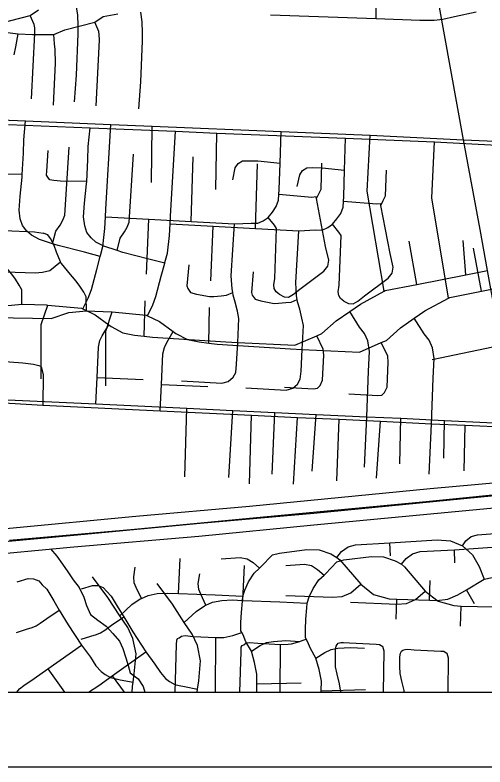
# Model space of a CAD drawing. Extents: x -38.2 to 41.9, y -4 to 24.9.
# Drawn here: x 6.989 to 7.619, y 14 to 15.007 of the extents above; entities that cross this region are included whole.
import ezdxf

# ---------------------------------------------------------------- set-up
doc = ezdxf.new("R2010")
doc.units = 0
for name, color, linetype in [('GM_X_City_Street', 7, 'Continuous'), ('GM_X_County_Road', 7, 'Continuous'), ('GM_X_Interchange_Ramps', 7, 'Continuous'), ('GM_X_Interstate_Location', 7, 'Continuous'), ('GM_X_Interstate_Route', 7, 'Continuous'), ('GM_X_Minor_River', 7, 'Continuous'), ('GM_X_Township_Road_Text', 7, 'Continuous'), ('SC_Scratch1', 7, 'Continuous'), ('SH_Cut_Line', 7, 'Continuous'), ('SH_Data', 7, 'Continuous')]:
    doc.layers.add(name, color=color, linetype=linetype)

msp = doc.modelspace()

# ---------------------------------------------------------------- linework, layer by layer
at = {"layer": 'GM_X_City_Street'}
for p, q in [((7.1718, 14.7828), (7.1731, 14.8585)), ((7.2251, 14.7306), (7.2277, 14.8172)), ((7.1652, 14.6603), (7.1683, 14.7337)), ((7.5278, 14.6465), (7.5174, 14.7042)), ((7.5935, 14.6595), (7.5897, 14.7054)), ((7.1624, 14.577), (7.1635, 14.6247)), ((7.5485, 14.5459), (7.6405, 14.5651)), ((7.099, 14.5217), (7.1609, 14.519)), ((7.2169, 14.3885), (7.2194, 14.4805)), ((7.2757, 14.3879), (7.2812, 14.4776)), ((7.334, 14.3923), (7.3373, 14.475)), ((7.3873, 14.3962), (7.3927, 14.4724)), ((7.4577, 14.4016), (7.4609, 14.469)), ((7.505, 14.4061), (7.5064, 14.4671)), ((7.5641, 14.4135), (7.5648, 14.4643)), ((7.4924, 14.2828), (7.4917, 14.3003)), ((7.2081, 14.2324), (7.2104, 14.2792)), ((7.5447, 14.2236), (7.5457, 14.2497)), ((7.6052, 14.2186), (7.5943, 14.2372)), ((7.4999, 14.1979), (7.5009, 14.2247)), ((7.2578, 14.1), (7.2585, 14.1733)), ((7.033, 14.1314), (7.0555, 14.1)), ((7.3132, 14.1112), (7.3725, 14.1129))]:
    msp.add_line(p, q, dxfattribs=at)
for points in [[(7.0686, 14.8911), (7.0714, 14.927), (7.0736, 14.9821), (7.0737, 14.9927), (7.0731, 15.0075), (7.0712, 15.0204)], [(6.9694, 14.9967), (7.0094, 15.0069), (7.0207, 15.0144)], [(7.0112, 14.8949), (7.0158, 14.9828), (7.0155, 14.9904), (7.0147, 14.9947), (7.0094, 15.0069)], [(7.1032, 14.684), (7.082, 14.6895), (7.047, 14.6985), (7.0394, 14.701), (7.0218, 14.7068), (7.011, 14.7125), (7.0047, 14.718), (6.9989, 14.7254), (6.9961, 14.7342), (6.9946, 14.746), (6.9959, 14.7646), (6.9986, 14.7903), (6.9987, 14.7936), (7.0003, 14.8225), (7.0008, 14.8404), (7.0031, 14.8656)], [(7.08, 14.6137), (7.0873, 14.6282), (7.0915, 14.6395), (7.0987, 14.6666), (7.1032, 14.684), (7.1035, 14.6851), (7.1069, 14.6975), (7.1095, 14.7213), (7.1104, 14.7369), (7.111, 14.7471), (7.1177, 14.8608)], [(7.3283, 14.7363), (7.3341, 14.7434), (7.3392, 14.7509), (7.3424, 14.7592), (7.3429, 14.7669), (7.3434, 14.7736), (7.3445, 14.8089), (7.3458, 14.8514)], [(7.4838, 14.6373), (7.4614, 14.7716), (7.4651, 14.8465)], [(6.9987, 14.7936), (6.9635, 14.7942), (6.9544, 14.7947), (6.9491, 14.7959), (6.9473, 14.7982), (6.9447, 14.8021), (6.9451, 14.8074), (6.9471, 14.835)], [(7.0394, 14.701), (7.0437, 14.7177), (7.0495, 14.726), (7.0531, 14.7324), (7.0558, 14.7391), (7.0615, 14.8302)], [(7.281, 14.7868), (7.2843, 14.8026), (7.2882, 14.8083), (7.294, 14.812), (7.3012, 14.8122), (7.3144, 14.812), (7.3445, 14.8089)], [(7.3932, 14.7615), (7.3962, 14.7679), (7.3993, 14.7743), (7.4005, 14.8088)], [(7.3433, 14.6332), (7.3497, 14.63), (7.3557, 14.6295), (7.3622, 14.6332), (7.3711, 14.6403), (7.4029, 14.6641), (7.4084, 14.6708), (7.4096, 14.6788), (7.4054, 14.6971), (7.3932, 14.7615), (7.3928, 14.7637), (7.3871, 14.763), (7.3429, 14.7669)], [(7.1104, 14.7369), (7.1683, 14.7337), (7.2251, 14.7306), (7.2831, 14.7275), (7.3055, 14.7287), (7.3145, 14.7285), (7.3218, 14.7318), (7.3283, 14.7363)], [(7.3433, 14.6332), (7.3392, 14.6366), (7.3366, 14.6409), (7.3359, 14.6458), (7.3372, 14.6545), (7.3398, 14.7213), (7.3369, 14.7259), (7.3283, 14.7363)], [(6.9983, 14.6201), (6.9981, 14.6392), (6.9947, 14.6455), (6.9895, 14.6535), (6.9847, 14.66), (6.9748, 14.6716), (6.9669, 14.681), (6.9642, 14.6843), (6.9635, 14.6859), (6.9581, 14.6988), (6.9549, 14.7076), (6.9502, 14.7172), (6.9465, 14.7222), (6.9404, 14.7244)], [(7.2121, 14.5172), (7.2662, 14.5141), (7.275, 14.5166), (7.2815, 14.5222), (7.2851, 14.5286), (7.286, 14.5396), (7.2876, 14.5687), (7.2893, 14.6006), (7.2872, 14.6105), (7.2844, 14.6227), (7.2815, 14.6323), (7.281, 14.6355), (7.2801, 14.6406), (7.2789, 14.6581), (7.2831, 14.7275)], [(7.2219, 14.6727), (7.2195, 14.6447), (7.2206, 14.6412), (7.2243, 14.6358), (7.2322, 14.6334), (7.25, 14.6301), (7.2557, 14.6304), (7.2655, 14.6314), (7.2728, 14.632), (7.281, 14.6355)], [(6.9749, 14.618), (6.9983, 14.6201), (6.9989, 14.6202), (7.0314, 14.6191), (7.033, 14.6189), (7.0783, 14.6146), (7.08, 14.6137), (7.0963, 14.6058), (7.1148, 14.5924), (7.1181, 14.59), (7.1337, 14.5816), (7.1494, 14.5786), (7.1624, 14.577), (7.1735, 14.5757), (7.2718, 14.5695), (7.2876, 14.5687), (7.3644, 14.5649), (7.3935, 14.5777), (7.4004, 14.5807), (7.4197, 14.5976), (7.438, 14.6103), (7.4521, 14.6201), (7.4838, 14.6373), (7.4855, 14.6382), (7.5278, 14.6465), (7.5935, 14.6595), (7.6225, 14.6652)], [(7.0242, 14.5199), (7.0242, 14.5929), (7.033, 14.6189)], [(7.4609, 14.469), (7.4631, 14.5301), (7.4644, 14.5566), (7.4622, 14.5708), (7.4577, 14.5808), (7.4511, 14.5894), (7.438, 14.6103)], [(7.0973, 14.4863), (7.099, 14.5217), (7.1009, 14.5626), (7.1029, 14.5713), (7.106, 14.5777), (7.1148, 14.5924)], [(7.3502, 14.5089), (7.3891, 14.5067), (7.3945, 14.5074), (7.3981, 14.511), (7.4014, 14.518), (7.4029, 14.5515), (7.4024, 14.5597), (7.3935, 14.5777)], [(6.35, 14.5236), (6.4345, 14.5198), (6.5518, 14.5147), (6.7677, 14.5042), (6.9397, 14.4938), (7.0973, 14.4863), (7.2194, 14.4805)], [(7.2194, 14.4805), (7.2812, 14.4776), (7.3373, 14.475), (7.3927, 14.4724), (7.4609, 14.469), (7.5064, 14.4671), (7.5648, 14.4643), (7.6216, 14.4617), (7.6594, 14.4599)], [(7.5892, 14.2961), (7.5937, 14.303), (7.6005, 14.3087), (7.609, 14.3112), (7.6441, 14.3135)], [(7.4206, 14.2807), (7.4269, 14.2886), (7.4355, 14.2949), (7.4457, 14.2977), (7.4917, 14.3003), (7.5552, 14.3044), (7.5728, 14.3028), (7.5892, 14.2961), (7.6024, 14.2841), (7.6115, 14.2687), (7.6181, 14.2515)], [(7.2945, 14.2287), (7.297, 14.237), (7.3023, 14.2482), (7.3098, 14.2598), (7.317, 14.2662), (7.3188, 14.2679), (7.3341, 14.2841), (7.3436, 14.2865), (7.3803, 14.2912), (7.3968, 14.2909), (7.4124, 14.2854), (7.4206, 14.2807), (7.4246, 14.2774), (7.4525, 14.2448), (7.4697, 14.2312), (7.4908, 14.2253), (7.5009, 14.2247), (7.5447, 14.2236), (7.5546, 14.2228), (7.5693, 14.2246), (7.5828, 14.2305), (7.5943, 14.2372), (7.6181, 14.2515), (7.6287, 14.2539)], [(7.2656, 14.2789), (7.2907, 14.2808), (7.3002, 14.279), (7.3083, 14.2739), (7.317, 14.2662)], [(7.1585, 14.2259), (7.1515, 14.2405), (7.1489, 14.2468), (7.1483, 14.2548), (7.1502, 14.2678)], [(7.1294, 14.2026), (7.1135, 14.2271), (7.0929, 14.2548)], [(6.9918, 14.2478), (7.0067, 14.2524), (7.0139, 14.2522), (7.0208, 14.2495), (7.0256, 14.2441), (7.0315, 14.2382), (7.0409, 14.2225), (7.0483, 14.2102), (7.0603, 14.1902), (7.078, 14.1633), (7.0902, 14.147), (7.0975, 14.1356), (7.1046, 14.1278), (7.1097, 14.1237), (7.117, 14.1197), (7.1228, 14.1185), (7.1298, 14.1169), (7.1473, 14.1134)], [(7.3523, 14.2298), (7.4146, 14.2275), (7.4276, 14.2283), (7.4395, 14.2335), (7.4525, 14.2448)], [(7.1294, 14.2026), (7.1455, 14.2176), (7.1567, 14.2252), (7.1585, 14.2259), (7.1675, 14.2298), (7.1798, 14.2324), (7.1939, 14.233), (7.2081, 14.2324), (7.2576, 14.2304), (7.2945, 14.2287)], [(7.3131, 14.1), (7.3132, 14.1112), (7.3133, 14.1241), (7.3103, 14.1398), (7.3059, 14.1551), (7.2987, 14.1678), (7.2948, 14.1771), (7.2931, 14.1803), (7.2919, 14.1825), (7.2919, 14.1935), (7.2927, 14.2071), (7.2939, 14.2223), (7.2945, 14.2287)], [(6.9911, 14.1803), (7.0042, 14.1845), (7.0119, 14.1867), (7.0172, 14.1889), (7.0229, 14.1926), (7.0319, 14.199), (7.0483, 14.2102)], [(7.1462, 14.1), (7.1465, 14.1077), (7.1473, 14.1134), (7.149, 14.1247), (7.1515, 14.1516), (7.1472, 14.1719), (7.1402, 14.187), (7.1294, 14.2026)], [(7.2092, 14.173), (7.2124, 14.1754), (7.217, 14.1759), (7.2281, 14.175), (7.2585, 14.1733), (7.2689, 14.1735), (7.2731, 14.1742), (7.2812, 14.1763), (7.2931, 14.1803)], [(7.2038, 14.1), (7.2056, 14.1641), (7.2058, 14.1697), (7.2071, 14.1719), (7.2092, 14.173)], [(7.3059, 14.1551), (7.3179, 14.1627), (7.3263, 14.1666), (7.3355, 14.1683), (7.3522, 14.1693), (7.3711, 14.1683)], [(7.4257, 14.1), (7.4241, 14.1115), (7.4211, 14.1241), (7.4189, 14.1342), (7.4187, 14.1436), (7.4186, 14.1569), (7.4195, 14.1618), (7.4208, 14.1642), (7.4224, 14.1657), (7.4258, 14.1666), (7.4293, 14.1667), (7.4375, 14.1662), (7.4733, 14.1644), (7.4776, 14.1642), (7.482, 14.1614)], [(6.9913, 14.1), (6.9915, 14.1004), (6.995, 14.1046), (7.0009, 14.1093), (7.0147, 14.1185), (7.033, 14.1314), (7.078, 14.1633)], [(7.483, 14.1), (7.4838, 14.1551), (7.482, 14.1614)]]:
    msp.add_lwpolyline(points, dxfattribs=at)
at = {"layer": 'GM_X_County_Road'}
msp.add_line((7.5904, 14.8402), (7.6506, 14.8376), dxfattribs=at)
for points in [[(7.5904, 14.8402), (7.5565, 15.028), (7.5279, 15.1867), (7.5145, 15.2653), (7.5065, 15.3129), (7.496, 15.3743), (7.4909, 15.4044), (7.4618, 15.5738), (7.4494, 15.6463), (7.4298, 15.7603), (7.4284, 15.7687), (7.4211, 15.8109), (7.4096, 15.878), (7.3935, 15.9833), (7.3734, 16.1146), (7.3561, 16.2278), (7.3512, 16.26)], [(6.3118, 14.1), (8.9, 14.1), (8.9, 15.1197)], [(6.3987, 14.1), (8.9, 14.1), (8.9, 15.1143)], [(6.8936, 14.8701), (7.0031, 14.8656), (7.1177, 14.8608)], [(7.1177, 14.8608), (7.1731, 14.8585), (7.3458, 14.8514), (7.4651, 14.8465), (7.5904, 14.8402)], [(7.7099, 14.1873), (7.6962, 14.2658), (7.6784, 14.3693), (7.6751, 14.3847), (7.6594, 14.4599), (7.6538, 14.4909), (7.6405, 14.5651), (7.6337, 14.6038), (7.6225, 14.6652), (7.6127, 14.72), (7.5904, 14.8402)]]:
    msp.add_lwpolyline(points, dxfattribs=at)
at = {"layer": 'GM_X_Interchange_Ramps'}
for points in [[(6.3126, 14.1), (8.8984, 14.1), (8.9, 14.1194), (8.9, 16.2272), (7.9696, 16.2752), (7.6901, 16.2894), (7.5793, 16.2961), (7.3442, 16.3107), (7.1336, 16.3198), (6.4263, 16.3595)], [(6.3995, 14.1), (8.9, 14.1), (8.9, 16.2225), (8.0561, 16.266), (7.7766, 16.2803), (7.6658, 16.2869), (7.4307, 16.3015), (7.2201, 16.3106), (6.5128, 16.3503)]]:
    msp.add_lwpolyline(points, dxfattribs=at)
at = {"layer": 'GM_X_Interstate_Location'}
for p, q in [((7.2583, 14.7736), (7.2595, 14.8493)), ((7.3116, 14.7215), (7.3142, 14.808)), ((7.2517, 14.6511), (7.2548, 14.7245)), ((7.6143, 14.6374), (7.6038, 14.695)), ((7.2489, 14.5678), (7.2499, 14.6155)), ((7.1854, 14.5125), (7.2474, 14.5098)), ((7.3034, 14.3793), (7.3059, 14.4713)), ((7.3622, 14.3787), (7.3677, 14.4684)), ((7.4205, 14.3832), (7.4238, 14.4658)), ((7.4738, 14.387), (7.4791, 14.4632)), ((7.5442, 14.3924), (7.5473, 14.4598)), ((7.5914, 14.3969), (7.5928, 14.4579)), ((7.5789, 14.2736), (7.5782, 14.2911)), ((7.2945, 14.2232), (7.2969, 14.27)), ((7.5864, 14.1887), (7.5874, 14.2155)), ((7.3444, 14.1), (7.345, 14.1641)), ((7.1194, 14.1222), (7.1354, 14.1)), ((7.3997, 14.102), (7.459, 14.1037))]:
    msp.add_line(p, q, dxfattribs=at)
for points in [[(7.4734, 15.0027), (7.4732, 15.0208), (7.4739, 15.0304), (7.4765, 15.0393), (7.4792, 15.0471), (7.4862, 15.057), (7.4786, 15.1087), (7.4741, 15.131), (7.4554, 15.2068), (7.4512, 15.2239), (7.4465, 15.2412), (7.4401, 15.2553), (7.4369, 15.2599), (7.4311, 15.2684), (7.418, 15.2849), (7.4039, 15.299), (7.4007, 15.3022), (7.3412, 15.3531), (7.3332, 15.3599), (7.2976, 15.3925)], [(7.155, 14.8819), (7.1578, 14.9178), (7.16, 14.973), (7.1601, 14.9835), (7.1596, 14.9983), (7.1576, 15.0112)], [(7.3316, 15.0078), (7.4734, 15.0027), (7.5319, 15.0006), (7.5509, 15.0004), (7.5625, 15.0019), (7.5781, 15.0052), (7.6074, 15.0118)], [(6.9642, 14.9858), (6.9933, 14.9824), (7.0123, 14.9811), (7.0409, 14.9813), (7.0559, 14.9875), (7.0959, 14.9977), (7.1072, 15.0052), (7.1267, 15.0091)], [(7.0977, 14.8857), (7.1023, 14.9736), (7.102, 14.9812), (7.1012, 14.9855), (7.0959, 14.9977)], [(6.9877, 14.9539), (6.9902, 14.965), (6.9933, 14.9824)], [(7.0405, 14.8867), (7.0433, 14.9429), (7.0428, 14.9614), (7.0421, 14.9687), (7.0409, 14.9813)], [(7.1897, 14.6748), (7.1685, 14.6803), (7.1335, 14.6893), (7.1259, 14.6918), (7.1083, 14.6977), (7.0975, 14.7033), (7.0912, 14.7088), (7.0853, 14.7162), (7.0826, 14.725), (7.081, 14.7368), (7.0824, 14.7554), (7.085, 14.7811), (7.0852, 14.7844), (7.0868, 14.8133), (7.0873, 14.8312), (7.0896, 14.8564)], [(7.1665, 14.6045), (7.1738, 14.619), (7.1779, 14.6303), (7.1852, 14.6574), (7.1897, 14.6748), (7.1899, 14.6759), (7.1934, 14.6883), (7.196, 14.7121), (7.1969, 14.7277), (7.1975, 14.7379), (7.2041, 14.8516)], [(7.4148, 14.7271), (7.4206, 14.7342), (7.4257, 14.7417), (7.4288, 14.75), (7.4294, 14.7577), (7.4298, 14.7644), (7.4309, 14.7997), (7.4323, 14.8422)], [(7.5703, 14.6281), (7.5479, 14.7624), (7.5516, 14.8373)], [(7.0852, 14.7844), (7.05, 14.785), (7.0409, 14.7855), (7.0356, 14.7867), (7.0337, 14.789), (7.0312, 14.7929), (7.0316, 14.7982), (7.0336, 14.8258)], [(7.1259, 14.6918), (7.1302, 14.7085), (7.136, 14.7168), (7.1395, 14.7232), (7.1423, 14.73), (7.148, 14.821)], [(7.3675, 14.7776), (7.3708, 14.7934), (7.3747, 14.7991), (7.3804, 14.8028), (7.3876, 14.803), (7.4009, 14.8028), (7.4309, 14.7997)], [(7.4797, 14.7523), (7.4827, 14.7587), (7.4858, 14.7651), (7.487, 14.7996)], [(7.4298, 14.624), (7.4362, 14.6208), (7.4422, 14.6204), (7.4487, 14.624), (7.4576, 14.6311), (7.4894, 14.6549), (7.4948, 14.6616), (7.4961, 14.6696), (7.4919, 14.6879), (7.4797, 14.7523), (7.4793, 14.7545), (7.4736, 14.7538), (7.4294, 14.7577)], [(6.8928, 14.7221), (7.015, 14.717), (7.0269, 14.7152)], [(7.1969, 14.7277), (7.2548, 14.7245), (7.3116, 14.7215), (7.3695, 14.7183), (7.3919, 14.7195), (7.401, 14.7193), (7.4083, 14.7226), (7.4148, 14.7271)], [(7.2986, 14.5081), (7.3527, 14.5049), (7.3615, 14.5074), (7.368, 14.513), (7.3715, 14.5194), (7.3725, 14.5304), (7.374, 14.5595), (7.3758, 14.5914), (7.3737, 14.6013), (7.3708, 14.6135), (7.368, 14.6231), (7.3674, 14.6263), (7.3666, 14.6314), (7.3654, 14.6489), (7.3695, 14.7183)], [(7.4298, 14.624), (7.4256, 14.6275), (7.4231, 14.6317), (7.4224, 14.6366), (7.4237, 14.6453), (7.4263, 14.7121), (7.4233, 14.7167), (7.4148, 14.7271)], [(7.0847, 14.611), (7.0845, 14.63), (7.0812, 14.6363), (7.076, 14.6443), (7.0711, 14.6508), (7.0613, 14.6624), (7.0534, 14.6718), (7.0507, 14.6751), (7.05, 14.6767), (7.0446, 14.6896), (7.0414, 14.6984), (7.0367, 14.708), (7.033, 14.713), (7.0269, 14.7152)], [(6.8916, 14.6687), (6.9374, 14.6683), (6.9427, 14.6654), (6.9618, 14.6639), (7.016, 14.6621), (7.0258, 14.663), (7.0356, 14.6652), (7.05, 14.6767)], [(7.3084, 14.6635), (7.306, 14.6355), (7.3071, 14.632), (7.3108, 14.6267), (7.3187, 14.6243), (7.3365, 14.6209), (7.3422, 14.6212), (7.352, 14.6222), (7.3592, 14.6228), (7.3674, 14.6263)], [(6.9616, 14.602), (7.0373, 14.6009), (7.0614, 14.6088), (7.0847, 14.611), (7.0854, 14.611), (7.1179, 14.6099), (7.1195, 14.6097), (7.1647, 14.6054), (7.1665, 14.6045), (7.1828, 14.5966), (7.2012, 14.5832), (7.2046, 14.5808), (7.2201, 14.5725), (7.2359, 14.5694), (7.2489, 14.5678), (7.2599, 14.5665), (7.3583, 14.5603), (7.374, 14.5595), (7.4508, 14.5557), (7.48, 14.5685), (7.4869, 14.5715), (7.5061, 14.5884), (7.5244, 14.6011), (7.5386, 14.611), (7.5703, 14.6281), (7.5719, 14.629), (7.6143, 14.6374), (7.68, 14.6503)], [(7.1106, 14.5107), (7.1106, 14.5837), (7.1195, 14.6097)], [(7.5473, 14.4598), (7.5495, 14.5209), (7.5509, 14.5474), (7.5487, 14.5616), (7.5441, 14.5716), (7.5376, 14.5802), (7.5244, 14.6011)], [(7.1838, 14.4771), (7.1854, 14.5125), (7.1874, 14.5534), (7.1894, 14.5621), (7.1925, 14.5685), (7.2012, 14.5832)], [(7.4367, 14.4997), (7.4756, 14.4975), (7.4809, 14.4982), (7.4845, 14.5018), (7.4878, 14.5088), (7.4894, 14.5423), (7.4889, 14.5505), (7.48, 14.5685)], [(6.8558, 14.5466), (6.9062, 14.546), (6.9574, 14.5444), (6.9993, 14.5415), (7.0138, 14.5397), (7.021, 14.5379), (7.023, 14.537), (7.0247, 14.5348), (7.0266, 14.5253), (7.0262, 14.4847)], [(6.4364, 14.5144), (6.521, 14.5106), (6.6382, 14.5055), (6.8542, 14.495), (7.0262, 14.4847), (7.1838, 14.4771), (7.3059, 14.4713)], [(7.3059, 14.4713), (7.3677, 14.4684), (7.4238, 14.4658), (7.4791, 14.4632), (7.5473, 14.4598), (7.5928, 14.4579), (7.6512, 14.4552), (7.7081, 14.4525), (7.7458, 14.4507)], [(7.5071, 14.2715), (7.5134, 14.2794), (7.5219, 14.2857), (7.5322, 14.2885), (7.5782, 14.2911), (7.6417, 14.2952), (7.6593, 14.2936), (7.6756, 14.2869), (7.6888, 14.2749), (7.698, 14.2596), (7.7045, 14.2423)], [(7.3809, 14.2195), (7.3835, 14.2278), (7.3887, 14.239), (7.3963, 14.2506), (7.4035, 14.257), (7.4053, 14.2587), (7.4205, 14.2749), (7.4301, 14.2773), (7.4668, 14.282), (7.4833, 14.2817), (7.4988, 14.2762), (7.5071, 14.2715), (7.5111, 14.2682), (7.539, 14.2356), (7.5562, 14.222), (7.5772, 14.2161), (7.5874, 14.2155), (7.6312, 14.2144)], [(7.3521, 14.2697), (7.3772, 14.2716), (7.3866, 14.2699), (7.3948, 14.2647), (7.4035, 14.257)], [(7.245, 14.2168), (7.238, 14.2313), (7.2354, 14.2376), (7.2348, 14.2456), (7.2367, 14.2586)], [(7.2158, 14.1934), (7.2, 14.2179), (7.1794, 14.2456)], [(7.0783, 14.2386), (7.0931, 14.2432), (7.1004, 14.243), (7.1072, 14.2403), (7.1121, 14.235), (7.118, 14.229), (7.1274, 14.2133), (7.1348, 14.201), (7.1468, 14.181), (7.1645, 14.1541), (7.1766, 14.1378), (7.184, 14.1264), (7.191, 14.1186), (7.1961, 14.1145), (7.2035, 14.1105), (7.2093, 14.1093), (7.2163, 14.1077), (7.2338, 14.1042)], [(7.4388, 14.2206), (7.5011, 14.2183), (7.514, 14.2191), (7.526, 14.2243), (7.539, 14.2356)], [(7.2158, 14.1934), (7.2319, 14.2084), (7.2432, 14.216), (7.245, 14.2168), (7.254, 14.2206), (7.2663, 14.2232), (7.2803, 14.2238), (7.2945, 14.2232), (7.344, 14.2212), (7.3809, 14.2195)], [(7.3997, 14.1), (7.3997, 14.102), (7.3998, 14.1149), (7.3968, 14.1306), (7.3924, 14.1459), (7.3852, 14.1586), (7.3813, 14.1679), (7.3796, 14.1711), (7.3784, 14.1733), (7.3784, 14.1843), (7.3791, 14.1979), (7.3804, 14.2131), (7.3809, 14.2195)], [(7.0776, 14.1711), (7.0907, 14.1753), (7.0984, 14.1775), (7.1037, 14.1798), (7.1094, 14.1834), (7.1184, 14.1898), (7.1348, 14.201)], [(7.2332, 14.1), (7.2338, 14.1042), (7.2354, 14.1155), (7.2379, 14.1424), (7.2337, 14.1627), (7.2267, 14.1778), (7.2158, 14.1934)], [(7.2905, 14.1), (7.2921, 14.1549), (7.2923, 14.1605), (7.2936, 14.1627), (7.2957, 14.1638)], [(7.2957, 14.1638), (7.2989, 14.1662), (7.3035, 14.1667), (7.3146, 14.1658), (7.345, 14.1641), (7.3553, 14.1643), (7.3596, 14.165), (7.3676, 14.1671), (7.3796, 14.1711)], [(7.0872, 14.1), (7.0874, 14.1001), (7.1012, 14.1093), (7.1194, 14.1222), (7.1645, 14.1541)], [(7.3924, 14.1459), (7.4044, 14.1535), (7.4128, 14.1574), (7.422, 14.1591), (7.4387, 14.1601), (7.4576, 14.1592)], [(7.5109, 14.1), (7.5106, 14.1023), (7.5075, 14.1149), (7.5054, 14.125), (7.5052, 14.1344), (7.5051, 14.1477), (7.5059, 14.1526), (7.5073, 14.155), (7.5089, 14.1565), (7.5122, 14.1574), (7.5158, 14.1576), (7.524, 14.157), (7.5598, 14.1553), (7.5641, 14.155), (7.5684, 14.1522)], [(7.5697, 14.1), (7.5703, 14.1459), (7.5684, 14.1522)]]:
    msp.add_lwpolyline(points, dxfattribs=at)
at = {"layer": 'GM_X_Interstate_Route'}
for points in [[(6.5167, 14.2799), (6.5556, 14.2817), (6.6184, 14.2856), (6.6734, 14.2906), (6.8396, 14.3067), (6.9816, 14.3198), (7.151, 14.3359), (7.3033, 14.3494), (7.5456, 14.3729), (7.6751, 14.3847), (7.9786, 14.413), (8.1142, 14.4259), (8.3008, 14.4428), (8.541, 14.4652), (8.7035, 14.4808), (8.7658, 14.4853), (8.8195, 14.4882), (8.8708, 14.4895), (8.9, 14.4903)], [(6.9816, 14.3039), (7.1491, 14.3186), (7.3033, 14.3335), (7.5402, 14.3557), (7.6784, 14.3693), (7.9786, 14.3971), (8.1142, 14.4101), (8.3008, 14.427), (8.541, 14.4493), (8.6365, 14.4585), (8.7035, 14.4649), (8.7647, 14.4702), (8.8171, 14.4735), (8.868, 14.4752), (8.9, 14.4762)]]:
    msp.add_lwpolyline(points, dxfattribs=at)
at = {"layer": 'GM_X_Minor_River'}
msp.add_lwpolyline([(7.0367, 14.2923), (7.0449, 14.2823), (7.0527, 14.2719), (7.0597, 14.2612), (7.0672, 14.2508), (7.075, 14.2405), (7.0813, 14.2275), (7.0849, 14.2164), (7.0901, 14.2041), (7.1002, 14.1968), (7.1111, 14.1886), (7.1204, 14.179), (7.129, 14.1686), (7.1334, 14.1587), (7.1374, 14.1461), (7.1407, 14.1358), (7.1436, 14.1262), (7.1541, 14.1181), (7.1608, 14.1077), (7.1629, 14.1)], dxfattribs=at)
at = {"layer": 'GM_X_Township_Road_Text'}
for points in [[(6.9801, 14.8609), (7.0896, 14.8564), (7.2041, 14.8516)], [(7.2041, 14.8516), (7.2595, 14.8493), (7.4323, 14.8422), (7.5516, 14.8373), (7.6769, 14.831)]]:
    msp.add_lwpolyline(points, dxfattribs=at)
at = {"layer": 'SC_Scratch1'}
for points in [[(6.6032, 14.2707), (6.642, 14.2726), (6.7048, 14.2764), (6.7599, 14.2814), (6.926, 14.2975), (7.068, 14.3106), (7.2374, 14.3267), (7.3898, 14.3402), (7.6321, 14.3637), (7.7616, 14.3755), (8.0651, 14.4038), (8.2007, 14.4167), (8.3873, 14.4336), (8.6275, 14.456), (8.79, 14.4716), (8.8523, 14.4761), (8.9, 14.4787)], [(6.4054, 14.2558), (6.4074, 14.2557), (6.4165, 14.2565), (6.5735, 14.2539), (6.6032, 14.2548), (6.642, 14.2567), (6.7048, 14.2605), (6.7429, 14.264), (6.7599, 14.2656), (6.9319, 14.282), (6.9349, 14.2823), (7.068, 14.2947), (7.2356, 14.3094), (7.3898, 14.3243), (7.6267, 14.3465), (7.7648, 14.3601), (8.0651, 14.3879), (8.2007, 14.4009), (8.3873, 14.4178), (8.6275, 14.4401), (8.7229, 14.4493), (8.79, 14.4557), (8.8512, 14.461), (8.9, 14.464)]]:
    msp.add_lwpolyline(points, dxfattribs=at)
at = {"layer": 'SH_Cut_Line'}
msp.add_lwpolyline([(2.1, 14.1), (8.9, 14.1), (8.9, 16.2272), (7.9696, 16.2752), (7.6901, 16.2894), (7.5793, 16.2961), (7.3442, 16.3107), (7.1336, 16.3198), (6.4263, 16.3595), (6.413, 16.3602), (5.9853, 16.3764), (5.6874, 16.3954)], dxfattribs=at)
at = {"layer": 'SH_Data'}
for p, q in [((2.1, 14.1), (8.9, 14.1)), ((2, 14), (9, 14))]:
    msp.add_line(p, q, dxfattribs=at)

doc.saveas('drawing.dxf')
